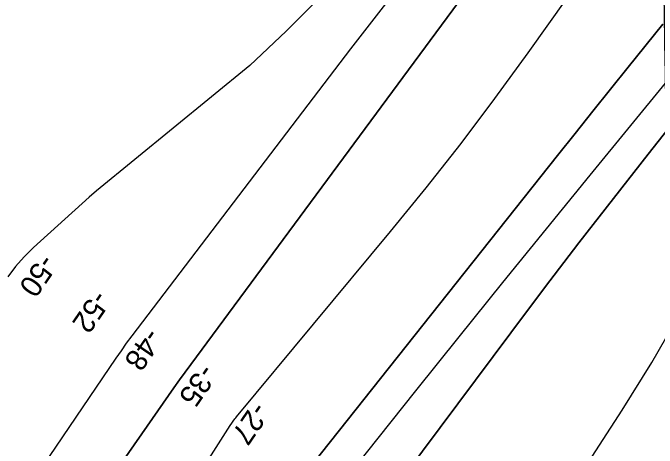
# Model space of a CAD drawing. Extents: x 3905714 to 3926767, y 183354 to 205755.
# Drawn here: x 3919029 to 3920036, y 196161 to 196842 of the extents above; entities that cross this region are included whole.
import ezdxf

# ---------------------------------------------------------------- set-up
doc = ezdxf.new("R2010")
doc.units = 0
for name, color, linetype in [('V-GRID-MAJR', 7, 'Continuous'), ('V-RIVR-RANG', 7, 'Continuous'), ('V-TOPO-DPTH', 7, 'Continuous'), ('V-TOPO-MAJR', 7, 'Continuous'), ('V-TOPO-MINR', 7, 'Continuous')]:
    doc.layers.add(name, color=color, linetype=linetype)

msp = doc.modelspace()

# ---------------------------------------------------------------- linework, layer by layer
at = {"layer": 'V-GRID-MAJR'}
msp.add_spline([(3920163, 190214.6), (3920106, 193480.1), (3920000.2, 199540.2), (3919966.3, 201484.2)], degree=3, dxfattribs=at)
at = {"layer": 'V-TOPO-DPTH'}
for points in [[(3919775.7, 196926.7), (3919307.1, 196291.8), (3919298.3, 196279.8), (3919289.6, 196267.8), (3919281, 196255.7), (3919272.5, 196243.6), (3918899.1, 195707.1), (3918868.8, 195662.9), (3918838.7, 195618.6), (3918809.2, 195573.8), (3918779.9, 195528.9), (3918722.8, 195440), (3918722.4, 195439.3), (3918720, 195435.4), (3918719.6, 195434.8), (3918491.6, 195064.2), (3918443.1, 194986.6)], [(3919775.7, 196926.7), (3919307.1, 196291.8), (3919298.3, 196279.8), (3919289.6, 196267.8), (3919281, 196255.7), (3919272.5, 196243.6), (3918899.1, 195707.1), (3918868.8, 195662.9), (3918838.7, 195618.6), (3918809.2, 195573.8), (3918779.9, 195528.9), (3918722.8, 195440), (3918722.4, 195439.3), (3918720, 195435.4), (3918719.6, 195434.8), (3918491.6, 195064.2), (3918443.1, 194986.6)], [(3919006.5, 195626.7), (3919050.3, 195695.9), (3919094.2, 195765.1), (3919369, 196196.7), (3919371.3, 196200.2), (3919373.7, 196203.6), (3919376.1, 196206.9), (3919377.4, 196208.5), (3919378.7, 196210.1), (3919619.6, 196499.9), (3919675.1, 196568.2), (3919729.6, 196637.4), (3919782.5, 196707.8), (3919834.3, 196779.1), (3919926.1, 196908.5)], [(3919006.5, 195626.7), (3919050.3, 195695.9), (3919094.2, 195765.1), (3919369, 196196.7), (3919371.3, 196200.2), (3919373.7, 196203.6), (3919376.1, 196206.9), (3919377.4, 196208.5), (3919378.7, 196210.1), (3919619.6, 196499.9), (3919675.1, 196568.2), (3919729.6, 196637.4), (3919782.5, 196707.8), (3919834.3, 196779.1), (3919926.1, 196908.5)], [(3918694.8, 194946.5), (3918764.3, 195042.9), (3918921.1, 195254.8), (3918923.7, 195258.4), (3918926.3, 195262), (3918957, 195304.9), (3918973.5, 195328.3), (3918989.8, 195351.9), (3919005.7, 195375.7), (3919021.3, 195399.6), (3919475.1, 196105.2), (3919476.4, 196107.2), (3919477.7, 196109.2), (3919480.2, 196113.3), (3919482.7, 196117.3), (3919485.6, 196121.1), (3919880.3, 196618.6), (3919907.8, 196653.2), (3919935.4, 196687.8), (3919963, 196722.3), (3919990.6, 196756.7), (3920044.9, 196824.2)], [(3920044.9, 196824.2), (3919990.6, 196756.7), (3919963, 196722.3), (3919935.4, 196687.8), (3919907.8, 196653.2), (3919880.3, 196618.6), (3919485.6, 196121.1), (3919482.7, 196117.3), (3919480.2, 196113.3), (3919477.7, 196109.2), (3919476.4, 196107.2), (3919475.1, 196105.2), (3919021.3, 195399.6), (3919005.7, 195375.7), (3918989.8, 195351.9), (3918973.5, 195328.3), (3918957, 195304.9), (3918926.3, 195262), (3918923.7, 195258.4), (3918921.1, 195254.8), (3918764.3, 195042.9), (3918694.8, 194946.5)], [(3920120, 196744.7), (3920022.1, 196621), (3919967.7, 196551.6), (3919913.7, 196481.9), (3919860.2, 196411.8), (3919807.2, 196341.4), (3919613.9, 196082.4), (3919597.6, 196060.3), (3919581.4, 196038.2), (3919565.3, 196016), (3919549.3, 195993.7), (3919192.2, 195493.1), (3919158.8, 195446.1), (3919125.5, 195399), (3919092.4, 195351.7), (3919059.4, 195304.4), (3918999.5, 195218.1)]]:
    msp.add_lwpolyline(points, dxfattribs=at)
at = {"layer": 'V-TOPO-MAJR'}
for points in [[(3918106.6, 194731.1), (3918360, 195084.2), (3918408.1, 195151.6), (3918455.9, 195219.3), (3918503.4, 195287.2), (3918550.7, 195355.3), (3918632, 195473.3), (3918638.4, 195482.5), (3918644.7, 195491.8), (3918650.9, 195501), (3918657.1, 195510.3), (3918752.8, 195654.4), (3918807, 195735.6), (3918861.3, 195816.8), (3918915.9, 195897.7), (3918970.7, 195978.5), (3919190.7, 196301.9), (3919198.8, 196313.5), (3919207, 196325.1), (3919215.4, 196336.6), (3919223.9, 196347.9), (3919557.5, 196785.3), (3919593.7, 196832.5), (3919630.1, 196879.6)], [(3919511.1, 196868.5), (3919456.1, 196813.1), (3919399.3, 196759.6), (3919159.8, 196563.3), (3919148.2, 196553.4), (3919061.5, 196474.8), (3919046.9, 196460.4), (3919033.3, 196445.2), (3919021.1, 196428.8)]]:
    msp.add_lwpolyline(points, dxfattribs=at)
at = {"layer": 'V-TOPO-MINR'}
for points in [[(3918443.1, 194986.6), (3918491.6, 195064.2), (3918719.6, 195434.8), (3918720, 195435.4), (3918722.4, 195439.3), (3918722.8, 195440), (3918779.9, 195528.9), (3918809.2, 195573.8), (3918838.7, 195618.6), (3918868.8, 195662.9), (3918899.1, 195707.1), (3919272.5, 196243.6), (3919281, 196255.7), (3919289.6, 196267.8), (3919298.3, 196279.8), (3919307.1, 196291.8), (3919775.7, 196926.7)], [(3919006.5, 195626.7), (3919050.3, 195695.9), (3919094.2, 195765.1), (3919369, 196196.7), (3919371.3, 196200.2), (3919373.7, 196203.6), (3919376.1, 196206.9), (3919377.4, 196208.5), (3919378.7, 196210.1), (3919619.6, 196499.9), (3919675.1, 196568.2), (3919729.6, 196637.4), (3919782.5, 196707.8), (3919834.3, 196779.1), (3919926.1, 196908.5)], [(3918694.8, 194946.5), (3918764.3, 195042.9), (3918921.1, 195254.8), (3918923.7, 195258.4), (3918926.3, 195262), (3918957, 195304.9), (3918973.5, 195328.3), (3918989.8, 195351.9), (3919005.7, 195375.7), (3919021.3, 195399.6), (3919475.1, 196105.2), (3919476.4, 196107.2), (3919477.7, 196109.2), (3919480.2, 196113.3), (3919482.7, 196117.3), (3919485.6, 196121.1), (3919880.3, 196618.6), (3919907.8, 196653.2), (3919935.4, 196687.8), (3919963, 196722.3), (3919990.6, 196756.7), (3920044.9, 196824.2)], [(3918999.5, 195218.1), (3919059.4, 195304.4), (3919092.4, 195351.7), (3919125.5, 195399), (3919158.8, 195446.1), (3919192.2, 195493.1), (3919549.3, 195993.7), (3919565.3, 196016), (3919581.4, 196038.2), (3919597.6, 196060.3), (3919613.9, 196082.4), (3919807.2, 196341.4), (3919860.2, 196411.8), (3919913.7, 196481.9), (3919967.7, 196551.6), (3920022.1, 196621), (3920120, 196744.7)], [(3918769.7, 194965.3), (3918805.9, 195020.2), (3918842.6, 195074.6), (3918879.7, 195128.8), (3918930.6, 195202.4), (3918942.6, 195219.7), (3918954.5, 195236.9), (3918966.4, 195254.2), (3918978.3, 195271.5), (3919283.3, 195714.8), (3919324.1, 195774.8), (3919364.6, 195835), (3919404.5, 195895.6), (3919443.9, 195956.5), (3919521.5, 196077.4), (3919523.6, 196080.6), (3919524.5, 196081.8), (3919525, 196082.4), (3919659.1, 196250.8), (3919726.8, 196335.4), (3919794.7, 196419.9), (3919863, 196504.1), (3919931.5, 196588.1), (3920053.7, 196737.4)], [(3918574.4, 194365), (3919084.1, 195146.6), (3919725.7, 195840), (3919750.7, 195872.5), (3919775.2, 195905.6), (3919798.6, 195939.3), (3919821.5, 195973.4), (3919981.5, 196220.5), (3920027.7, 196295.1), (3920071.7, 196370.9), (3920112.5, 196448.5), (3920151.2, 196527.3), (3920225.3, 196686.6)]]:
    msp.add_lwpolyline(points, dxfattribs=at)

# ---------------------------------------------------------------- texts
at = {"layer": 'V-RIVR-RANG'}
for s, p in [('-50', (3919073.9, 196466.6)), ('-52', (3919157, 196410.2)), ('-48', (3919238.5, 196351.2)), ('-35', (3919323.6, 196295)), ('-27', (3919405.6, 196235.6))]:
    msp.add_text(s, height=33.5, rotation=235.5967, dxfattribs=at).set_placement(p)

doc.saveas('drawing.dxf')
